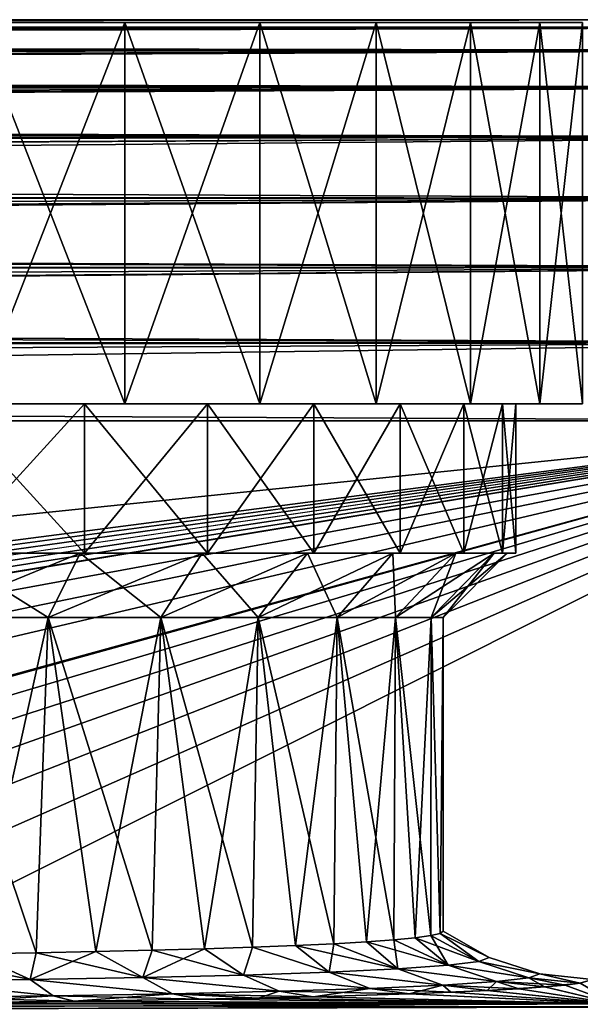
# Model space of a CAD drawing. Header units: metres. Extents: x -105 to 105, y -117 to 62.
# Tile 372 of 382: x 79 to 86, y 11 to 23. Entities that reach past the tile are written whole.
import ezdxf

# ---------------------------------------------------------------- set-up
doc = ezdxf.new("R2010")
doc.units = ezdxf.units.M
doc.layers.add('solid_509432_AD150_SW0001', color=7, linetype='CONTINUOUS')
doc.layers.add('solid_509432_AD150_SW0001_01', color=7, linetype='CONTINUOUS')

msp = doc.modelspace()

# ---------------------------------------------------------------- linework, layer by layer
at = {"layer": 'solid_509432_AD150_SW0001'}
for points in [[(0, 22.990625, 12.796716), (90, 23, 12.5), (-90, 23, 12.5)], [(90, 22.909691, -12.516925), (-90, 22.909691, -12.516925), (-90, 23, -11.6)], [(90, 22.642233, -13.398612), (-90, 22.642233, -13.398612), (-90, 22.909691, -12.516925)], [(90, 22.909691, -12.516925), (90, 22.642233, -13.398612), (-90, 22.909691, -12.516925)], [(90, 22.207907, -14.21118), (-90, 22.207907, -14.21118), (-90, 22.642233, -13.398612)], [(90, 22.642233, -13.398612), (90, 22.207907, -14.21118), (-90, 22.642233, -13.398612)], [(90, 21.623402, -14.923402), (-90, 21.623402, -14.923402), (-90, 22.207907, -14.21118)], [(90, 22.207907, -14.21118), (90, 21.623402, -14.923402), (-90, 22.207907, -14.21118)], [(90, 20.91118, -15.507907), (-90, 20.91118, -15.507907), (-90, 21.623402, -14.923402)], [(90, 21.623402, -14.923402), (90, 20.91118, -15.507907), (-90, 21.623402, -14.923402)], [(90, 20.098612, -15.942234), (-90, 20.098612, -15.942234), (-90, 20.91118, -15.507907)], [(90, 20.91118, -15.507907), (90, 20.098612, -15.942234), (-90, 20.91118, -15.507907)], [(90, 19.216925, -16.20969), (-90, 19.216925, -16.20969), (-90, 20.098612, -15.942234)], [(90, 20.098612, -15.942234), (90, 19.216925, -16.20969), (-90, 20.098612, -15.942234)], [(-90, 19.216925, -16.20969), (90, 18.299999, -16.299999), (-90, 18.299999, -16.299999)], [(90, 19.216925, -16.20969), (90, 18.299999, -16.299999), (-90, 19.216925, -16.20969)], [(90, 18.299999, -16.299999), (-53, -0.25, -16.299999), (-90, -0.25, -16.299999)], [(-90, 18.299999, -16.299999), (90, 18.299999, -16.299999), (-90, -0.25, -16.299999)]]:
    msp.add_3dface(points, dxfattribs=at)
at = {"layer": 'solid_509432_AD150_SW0001_01'}
for points in [[(-90, 23, -11.6), (-90, 23, 12.5), (90, 23, 12.5)], [(90, 23, -11.6), (-90, 23, -11.6), (90, 23, 12.5)], [(90, 22.909691, -12.516925), (-90, 23, -11.6), (90, 23, -11.6)], [(0, 22.990625, 12.796716), (0.13002, 22.99032, 12.801499), (90, 23, 12.5)], [(0.13002, 22.99032, 12.801499), (0.289916, 22.989178, 12.818772), (90, 23, 12.5)], [(0.289916, 22.989178, 12.818772), (0.481288, 22.986887, 12.850855), (90, 23, 12.5)], [(0.481288, 22.986887, 12.850855), (0.70569, 22.983196, 12.897084), (90, 23, 12.5)], [(0.70569, 22.983196, 12.897084), (0.965836, 22.977781, 12.956465), (90, 23, 12.5)], [(0.965836, 22.977781, 12.956465), (1.265495, 22.970182, 13.028585), (90, 23, 12.5)], [(1.265495, 22.970182, 13.028585), (1.609675, 22.959747, 13.113807), (90, 23, 12.5)], [(1.609675, 22.959747, 13.113807), (2.004899, 22.94557, 13.213221), (90, 23, 12.5)], [(2.004899, 22.94557, 13.213221), (2.45913, 22.926409, 13.32846), (90, 23, 12.5)], [(2.45913, 22.926409, 13.32846), (90, 22.909691, 13.416924), (90, 23, 12.5)], [(78.779312, 22.965914, 10.833607), (80.524986, 22.965914, 10.019588), (78.779366, 18.5, 10.833587)], [(78.779312, 22.965914, -9.933607), (78.779366, 18.5, -9.933587), (80.524979, 18.5, -9.119594)], [(80.524986, 22.965914, -9.119587), (78.779312, 22.965914, -9.933607), (80.524979, 18.5, -9.119594)], [(78.779312, 22.965914, 10.833607), (78.779312, 22.965914, -9.933607), (80.524986, 22.965914, -9.119587)], [(78.779312, 22.965914, 10.833607), (80.524986, 22.965914, -9.119587), (80.524986, 22.965914, 10.019588)], [(80.524986, 22.965914, 10.019588), (80.524979, 18.5, 10.019593), (78.779366, 18.5, 10.833587)], [(82.102791, 22.965914, 8.9148), (82.102844, 18.5, 8.914757), (80.524979, 18.5, 10.019593)], [(80.524986, 22.965914, 10.019588), (82.102791, 22.965914, 8.9148), (80.524979, 18.5, 10.019593)], [(80.524986, 22.965914, -9.119587), (80.524979, 18.5, -9.119594), (82.102844, 18.5, -8.014757)], [(82.102791, 22.965914, -8.0148), (80.524986, 22.965914, -9.119587), (82.102844, 18.5, -8.014757)], [(80.524986, 22.965914, 10.019588), (80.524986, 22.965914, -9.119587), (82.102791, 22.965914, -8.0148)], [(80.524986, 22.965914, 10.019588), (82.102791, 22.965914, -8.0148), (82.102791, 22.965914, 8.9148)], [(82.102791, 22.965914, 8.9148), (83.464783, 22.965914, 7.552813), (82.102844, 18.5, 8.914757)], [(82.102791, 22.965914, -8.0148), (82.102844, 18.5, -8.014757), (83.46476, 18.5, -6.652842)], [(83.464783, 22.965914, -6.652813), (82.102791, 22.965914, -8.0148), (83.46476, 18.5, -6.652842)], [(82.102791, 22.965914, 8.9148), (82.102791, 22.965914, -8.0148), (83.464783, 22.965914, -6.652813)], [(82.102791, 22.965914, 8.9148), (83.464783, 22.965914, -6.652813), (83.464783, 22.965914, 7.552813)], [(83.464783, 22.965914, 7.552813), (83.46476, 18.5, 7.552842), (82.102844, 18.5, 8.914757)], [(84.569572, 22.965914, 5.975009), (84.569595, 18.5, 5.974976), (83.46476, 18.5, 7.552842)], [(83.464783, 22.965914, 7.552813), (84.569572, 22.965914, 5.975009), (83.46476, 18.5, 7.552842)], [(83.464783, 22.965914, -6.652813), (83.46476, 18.5, -6.652842), (84.569595, 18.5, -5.074976)], [(84.569572, 22.965914, -5.075009), (83.464783, 22.965914, -6.652813), (84.569595, 18.5, -5.074976)], [(83.464783, 22.965914, 7.552813), (83.464783, 22.965914, -6.652813), (84.569572, 22.965914, -5.075009)], [(83.464783, 22.965914, 7.552813), (84.569572, 22.965914, -5.075009), (84.569572, 22.965914, 5.975009)], [(84.569572, 22.965914, 5.975009), (85.383598, 22.965914, 4.22933), (84.569595, 18.5, 5.974976)], [(84.569572, 22.965914, -5.075009), (84.569595, 18.5, -5.074976), (85.383583, 18.5, -3.329367)], [(85.383598, 22.965914, -3.329329), (84.569572, 22.965914, -5.075009), (85.383583, 18.5, -3.329367)], [(84.569572, 22.965914, 5.975009), (84.569572, 22.965914, -5.075009), (85.383598, 22.965914, -3.329329)], [(84.569572, 22.965914, 5.975009), (85.383598, 22.965914, -3.329329), (85.383598, 22.965914, 4.22933)], [(85.383598, 22.965914, 4.22933), (85.383583, 18.5, 4.229367), (84.569595, 18.5, 5.974976)], [(85.882126, 22.965914, 2.368816), (85.882126, 18.5, 2.368811), (85.383583, 18.5, 4.229367)], [(85.383598, 22.965914, 4.22933), (85.882126, 22.965914, 2.368816), (85.383583, 18.5, 4.229367)], [(85.383598, 22.965914, -3.329329), (85.383583, 18.5, -3.329367), (85.882126, 18.5, -1.468811)], [(85.882126, 22.965914, -1.468816), (85.383598, 22.965914, -3.329329), (85.882126, 18.5, -1.468811)], [(85.383598, 22.965914, 4.22933), (85.383598, 22.965914, -3.329329), (85.882126, 22.965914, -1.468816)], [(85.383598, 22.965914, 4.22933), (85.882126, 22.965914, -1.468816), (85.882126, 22.965914, 2.368816)], [(2.45913, 22.926409, 13.32846), (2.933098, 22.903156, 13.449183), (90, 22.909691, 13.416924)], [(2.933098, 22.903156, 13.449183), (2.982343, 22.900551, 13.461739), (90, 22.909691, 13.416924)], [(2.982343, 22.900551, 13.461739), (3.58682, 22.865618, 13.615853), (90, 22.909691, 13.416924)], [(3.58682, 22.865618, 13.615853), (4.287223, 22.818329, 13.794104), (90, 22.909691, 13.416924)], [(4.287223, 22.818329, 13.794104), (5.102119, 22.754019, 14.00057), (90, 22.909691, 13.416924)], [(5.102119, 22.754019, 14.00057), (5.882872, 22.682909, 14.197086), (90, 22.909691, 13.416924)], [(5.882872, 22.682909, 14.197086), (6.055223, 22.665947, 14.240258), (90, 22.909691, 13.416924)], [(6.055223, 22.665947, 14.240258), (90, 22.642233, 14.298613), (90, 22.909691, 13.416924)], [(6.055223, 22.665947, 14.240258), (7.176319, 22.544279, 14.518932), (90, 22.642233, 14.298613)], [(7.176319, 22.544279, 14.518932), (8.505664, 22.374002, 14.84361), (90, 22.642233, 14.298613)], [(8.505664, 22.374002, 14.84361), (8.799271, 22.33247, 14.91437), (90, 22.642233, 14.298613)], [(8.799271, 22.33247, 14.91437), (9.265361, 22.263613, 15.025821), (90, 22.642233, 14.298613)], [(9.265361, 22.263613, 15.025821), (90, 22.207907, 15.11118), (90, 22.642233, 14.298613)], [(9.265361, 22.263613, 15.025821), (10.099681, 22.131067, 15.222669), (90, 22.207907, 15.11118)], [(10.099681, 22.131067, 15.222669), (11.019539, 21.970787, 15.435187), (90, 22.207907, 15.11118)], [(11.019539, 21.970787, 15.435187), (11.656815, 21.85091, 15.579129), (90, 22.207907, 15.11118)], [(11.656815, 21.85091, 15.579129), (12.038852, 21.775261, 15.664263), (90, 22.207907, 15.11118)], [(12.038852, 21.775261, 15.664263), (90, 21.623402, 15.823401), (90, 22.207907, 15.11118)], [(12.038852, 21.775261, 15.664263), (13.183125, 21.532173, 15.912191), (90, 21.623402, 15.823401)], [(13.183125, 21.532173, 15.912191), (14.366983, 21.252684, 16.156729), (90, 21.623402, 15.823401)], [(14.366983, 21.252684, 16.156729), (14.478982, 21.224751, 16.179108), (90, 21.623402, 15.823401)], [(14.478982, 21.224751, 16.179108), (15.496482, 20.958088, 16.376154), (90, 21.623402, 15.823401)], [(15.496482, 20.958088, 16.376154), (90, 20.91118, 16.407907), (90, 21.623402, 15.823401)], [(15.496482, 20.958088, 16.376154), (16.545088, 20.658012, 16.565683), (90, 20.91118, 16.407907)], [(16.545088, 20.658012, 16.565683), (17.224415, 20.448999, 16.679928), (90, 20.91118, 16.407907)], [(17.224415, 20.448999, 16.679928), (17.521605, 20.353809, 16.727512), (90, 20.91118, 16.407907)], [(17.521605, 20.353809, 16.727512), (90, 20.098612, 16.842234), (90, 20.91118, 16.407907)], [(17.521605, 20.353809, 16.727512), (18.426655, 20.048744, 16.862556), (90, 20.098612, 16.842234)], [(18.426655, 20.048744, 16.862556), (19.264454, 19.744858, 16.972403), (90, 20.098612, 16.842234)], [(19.264454, 19.744858, 16.972403), (19.913662, 19.494061, 17.045792), (90, 20.098612, 16.842234)], [(19.913662, 19.494061, 17.045792), (20.038525, 19.44417, 17.058605), (90, 20.098612, 16.842234)], [(20.038525, 19.44417, 17.058605), (90, 19.216925, 17.109692), (90, 20.098612, 16.842234)], [(20.038525, 19.44417, 17.058605), (20.752892, 19.148195, 17.122831), (90, 19.216925, 17.109692)], [(20.752892, 19.148195, 17.122831), (21.411236, 18.85832, 17.166719), (90, 19.216925, 17.109692)], [(21.411236, 18.85832, 17.166719), (22.576691, 18.299999, 17.200001), (90, 19.216925, 17.109692)], [(22.576691, 18.299999, 17.200001), (90, 18.299999, 17.200001), (90, 19.216925, 17.109692)], [(80.049942, 18.5, 9.196886), (78.454414, 18.5, 9.940891), (78.779366, 18.5, 10.833587)], [(78.454414, 18.5, -9.040891), (80.049942, 18.5, -8.296886), (78.779366, 18.5, -9.933587)], [(78.454414, 16.75, 9.940891), (78.454414, 18.5, 9.940891), (80.049942, 18.5, 9.196886)], [(80.049942, 16.75, 9.196886), (78.454414, 16.75, 9.940891), (80.049942, 18.5, 9.196886)], [(80.049942, 16.75, -8.296886), (80.049942, 18.5, -8.296886), (78.454414, 18.5, -9.040891)], [(78.454414, 16.75, -9.040891), (80.049942, 16.75, -8.296886), (78.454414, 18.5, -9.040891)], [(80.049942, 18.5, 9.196886), (78.779366, 18.5, 10.833587), (80.524979, 18.5, 10.019593)], [(80.049942, 18.5, -8.296886), (80.524979, 18.5, -9.119594), (78.779366, 18.5, -9.933587)], [(81.492195, 18.5, 8.187016), (80.049942, 18.5, 9.196886), (80.524979, 18.5, 10.019593)], [(80.049942, 18.5, -8.296886), (81.492195, 18.5, -7.287016), (80.524979, 18.5, -9.119594)], [(80.049942, 16.75, 9.196886), (80.049942, 18.5, 9.196886), (81.492195, 18.5, 8.187016)], [(81.492195, 16.75, 8.187016), (80.049942, 16.75, 9.196886), (81.492195, 18.5, 8.187016)], [(81.492195, 16.75, -7.287016), (81.492195, 18.5, -7.287016), (80.049942, 18.5, -8.296886)], [(80.049942, 16.75, -8.296886), (81.492195, 16.75, -7.287016), (80.049942, 18.5, -8.296886)], [(81.492195, 18.5, 8.187016), (80.524979, 18.5, 10.019593), (82.102844, 18.5, 8.914757)], [(81.492195, 18.5, -7.287016), (82.102844, 18.5, -8.014757), (80.524979, 18.5, -9.119594)], [(82.737015, 18.5, 6.942194), (81.492195, 18.5, 8.187016), (82.102844, 18.5, 8.914757)], [(81.492195, 18.5, -7.287016), (82.737015, 18.5, -6.042194), (82.102844, 18.5, -8.014757)], [(81.492195, 16.75, 8.187016), (81.492195, 18.5, 8.187016), (82.737015, 18.5, 6.942194)], [(82.737015, 16.75, 6.942194), (81.492195, 16.75, 8.187016), (82.737015, 18.5, 6.942194)], [(82.737015, 16.75, -6.042194), (82.737015, 18.5, -6.042194), (81.492195, 18.5, -7.287016)], [(81.492195, 16.75, -7.287016), (82.737015, 16.75, -6.042194), (81.492195, 18.5, -7.287016)], [(82.737015, 18.5, 6.942194), (82.102844, 18.5, 8.914757), (83.46476, 18.5, 7.552842)], [(82.737015, 18.5, -6.042194), (83.46476, 18.5, -6.652842), (82.102844, 18.5, -8.014757)], [(83.746887, 18.5, 5.499944), (82.737015, 18.5, 6.942194), (83.46476, 18.5, 7.552842)], [(82.737015, 18.5, -6.042194), (83.746887, 18.5, -4.599944), (83.46476, 18.5, -6.652842)], [(82.737015, 16.75, 6.942194), (82.737015, 18.5, 6.942194), (83.746887, 18.5, 5.499944)], [(83.746887, 16.75, 5.499944), (82.737015, 16.75, 6.942194), (83.746887, 18.5, 5.499944)], [(83.746887, 16.75, -4.599944), (83.746887, 18.5, -4.599944), (82.737015, 18.5, -6.042194)], [(82.737015, 16.75, -6.042194), (83.746887, 16.75, -4.599944), (82.737015, 18.5, -6.042194)], [(83.746887, 18.5, 5.499944), (83.46476, 18.5, 7.552842), (84.569595, 18.5, 5.974976)], [(84.490891, 18.5, -3.004417), (84.569595, 18.5, -5.074976), (83.46476, 18.5, -6.652842)], [(83.746887, 18.5, -4.599944), (84.490891, 18.5, -3.004417), (83.46476, 18.5, -6.652842)], [(84.490891, 18.5, 3.904417), (83.746887, 18.5, 5.499944), (84.569595, 18.5, 5.974976)], [(83.746887, 16.75, 5.499944), (83.746887, 18.5, 5.499944), (84.490891, 18.5, 3.904417)], [(84.490891, 16.75, 3.904417), (83.746887, 16.75, 5.499944), (84.490891, 18.5, 3.904417)], [(84.490891, 16.75, -3.004417), (84.490891, 18.5, -3.004417), (83.746887, 18.5, -4.599944)], [(83.746887, 16.75, -4.599944), (84.490891, 16.75, -3.004417), (83.746887, 18.5, -4.599944)], [(84.946556, 18.5, 2.203855), (84.490891, 18.5, 3.904417), (84.569595, 18.5, 5.974976)], [(84.490891, 18.5, -3.004417), (84.946556, 18.5, -1.303855), (84.569595, 18.5, -5.074976)], [(84.490891, 16.75, 3.904417), (84.490891, 18.5, 3.904417), (84.946556, 18.5, 2.203855)], [(84.946556, 16.75, 2.203855), (84.490891, 16.75, 3.904417), (84.946556, 18.5, 2.203855)], [(84.946556, 16.75, -1.303855), (84.946556, 18.5, -1.303855), (84.490891, 18.5, -3.004417)], [(84.490891, 16.75, -3.004417), (84.946556, 16.75, -1.303855), (84.490891, 18.5, -3.004417)], [(84.946556, 18.5, 2.203855), (84.569595, 18.5, 5.974976), (85.383583, 18.5, 4.229367)], [(84.946556, 18.5, -1.303855), (85.383583, 18.5, -3.329367), (84.569595, 18.5, -5.074976)], [(85.099998, 18.5, 0.45), (84.946556, 18.5, 2.203855), (85.383583, 18.5, 4.229367)], [(84.946556, 18.5, -1.303855), (85.099998, 18.5, 0.45), (85.383583, 18.5, -3.329367)], [(84.946556, 16.75, 2.203855), (84.946556, 18.5, 2.203855), (85.099998, 18.5, 0.45)], [(85.099998, 16.75, 0.45), (85.099998, 18.5, 0.45), (84.946556, 18.5, -1.303855)], [(85.099998, 16.75, 0.45), (84.946556, 16.75, 2.203855), (85.099998, 18.5, 0.45)], [(84.946556, 16.75, -1.303855), (85.099998, 16.75, 0.45), (84.946556, 18.5, -1.303855)], [(85.099998, 18.5, 0.45), (85.383583, 18.5, 4.229367), (85.383583, 18.5, -3.329367)], [(85.383583, 18.5, -3.329367), (85.383583, 18.5, 4.229367), (85.882126, 18.5, 2.368811)], [(85.383583, 18.5, -3.329367), (85.882126, 18.5, 2.368811), (85.882126, 18.5, -1.468811)], [(-47.909828, -0.25, -16.299999), (-53, -0.25, -16.299999), (90, 18.299999, -16.299999)], [(-42.814568, -0.25, -16.299999), (-47.909828, -0.25, -16.299999), (90, 18.299999, -16.299999)], [(-37.719303, -0.25, -16.299999), (-42.814568, -0.25, -16.299999), (90, 18.299999, -16.299999)], [(-32.624043, -0.25, -16.299999), (-37.719303, -0.25, -16.299999), (90, 18.299999, -16.299999)], [(-27.549141, -0.25, -16.299999), (-32.624043, -0.25, -16.299999), (90, 18.299999, -16.299999)], [(-23, -0.25, -16.299999), (-27.549141, -0.25, -16.299999), (90, 18.299999, -16.299999)], [(-22.841265, -0.250993, -16.299999), (-23, -0.25, -16.299999), (90, 18.299999, -16.299999)], [(-22.698387, -0.251749, -16.299999), (-22.841265, -0.250993, -16.299999), (90, 18.299999, -16.299999)], [(-10.890583, -0.25, -16.299999), (-22.698387, -0.251749, -16.299999), (90, 18.299999, -16.299999)], [(0, -0.25, -16.299999), (-10.890583, -0.25, -16.299999), (90, 18.299999, -16.299999)], [(10.890579, -0.25, -16.299999), (0, -0.25, -16.299999), (90, 18.299999, -16.299999)], [(22.698387, -0.251749, -16.299999), (10.890579, -0.25, -16.299999), (90, 18.299999, -16.299999)], [(90, -0.25, 17.200001), (22.576691, 18.299999, 17.200001), (53, -0.25, 17.200001)], [(90, -0.25, 17.200001), (90, 18.299999, 17.200001), (22.576691, 18.299999, 17.200001)], [(22.841265, -0.250993, -16.299999), (22.698387, -0.251749, -16.299999), (90, 18.299999, -16.299999)], [(23, -0.25, -16.299999), (22.841265, -0.250993, -16.299999), (90, 18.299999, -16.299999)], [(27.549141, -0.25, -16.299999), (23, -0.25, -16.299999), (90, 18.299999, -16.299999)], [(32.624043, -0.25, -16.299999), (27.549141, -0.25, -16.299999), (90, 18.299999, -16.299999)], [(37.719303, -0.25, -16.299999), (32.624043, -0.25, -16.299999), (90, 18.299999, -16.299999)], [(42.814568, -0.25, -16.299999), (37.719303, -0.25, -16.299999), (90, 18.299999, -16.299999)], [(47.909828, -0.25, -16.299999), (42.814568, -0.25, -16.299999), (90, 18.299999, -16.299999)], [(53, -0.25, -16.299999), (47.909828, -0.25, -16.299999), (90, 18.299999, -16.299999)], [(90, -0.25, -16.299999), (53, -0.25, -16.299999), (90, 18.299999, -16.299999)], [(78.163681, 16, 9.142158), (78.420197, 16.75, 9.84693), (80.000008, 16.75, 9.110249)], [(78.163681, 16, 9.142158), (80.000008, 16.75, 9.110249), (79.625023, 16, 8.460722)], [(79.625023, 16, -7.560722), (78.420197, 16.75, -8.94693), (78.163681, 16, -8.242157)], [(78.420197, 16.75, 9.84693), (78.454414, 16.75, 9.940891), (80.049942, 16.75, 9.196886)], [(80.000008, 16.75, 9.110249), (78.420197, 16.75, 9.84693), (80.049942, 16.75, 9.196886)], [(78.420197, 16.75, -8.94693), (80.049942, 16.75, -8.296886), (78.454414, 16.75, -9.040891)], [(78.420197, 16.75, -8.94693), (80.000008, 16.75, -8.210249), (80.049942, 16.75, -8.296886)], [(79.625023, 16, -7.560722), (80.000008, 16.75, -8.210249), (78.420197, 16.75, -8.94693)], [(79.625023, 16, 8.460722), (80.000008, 16.75, 9.110249), (81.427826, 16.75, 8.110487)], [(79.625023, 16, 8.460722), (81.427826, 16.75, 8.110487), (80.945747, 16, 7.535941)], [(80.945747, 16, -6.635941), (80.000008, 16.75, -8.210249), (79.625023, 16, -7.560722)], [(80.000008, 16.75, 9.110249), (80.049942, 16.75, 9.196886), (81.492195, 16.75, 8.187016)], [(81.427826, 16.75, 8.110487), (80.000008, 16.75, 9.110249), (81.492195, 16.75, 8.187016)], [(80.000008, 16.75, -8.210249), (81.492195, 16.75, -7.287016), (80.049942, 16.75, -8.296886)], [(80.000008, 16.75, -8.210249), (81.427826, 16.75, -7.210487), (81.492195, 16.75, -7.287016)], [(80.945747, 16, -6.635941), (81.427826, 16.75, -7.210487), (80.000008, 16.75, -8.210249)], [(80.945747, 16, 7.535941), (81.427826, 16.75, 8.110487), (82.660484, 16.75, 6.877824)], [(80.945747, 16, 7.535941), (82.660484, 16.75, 6.877824), (82.08593, 16, 6.395765)], [(82.08593, 16, -5.495766), (81.427826, 16.75, -7.210487), (80.945747, 16, -6.635941)], [(81.427826, 16.75, 8.110487), (81.492195, 16.75, 8.187016), (82.737015, 16.75, 6.942194)], [(82.660484, 16.75, 6.877824), (81.427826, 16.75, 8.110487), (82.737015, 16.75, 6.942194)], [(81.427826, 16.75, -7.210487), (82.737015, 16.75, -6.042194), (81.492195, 16.75, -7.287016)], [(81.427826, 16.75, -7.210487), (82.660484, 16.75, -5.977825), (82.737015, 16.75, -6.042194)], [(82.08593, 16, -5.495766), (82.660484, 16.75, -5.977825), (81.427826, 16.75, -7.210487)], [(82.08593, 16, 6.395765), (82.660484, 16.75, 6.877824), (83.660248, 16.75, 5.450007)], [(82.08593, 16, 6.395765), (83.660248, 16.75, 5.450007), (83.010719, 16, 5.07503)], [(83.010719, 16, -4.17503), (82.660484, 16.75, -5.977825), (82.08593, 16, -5.495766)], [(82.660484, 16.75, 6.877824), (82.737015, 16.75, 6.942194), (83.746887, 16.75, 5.499944)], [(83.660248, 16.75, 5.450007), (82.660484, 16.75, 6.877824), (83.746887, 16.75, 5.499944)], [(82.660484, 16.75, -5.977825), (83.746887, 16.75, -4.599944), (82.737015, 16.75, -6.042194)], [(82.660484, 16.75, -5.977825), (83.660248, 16.75, -4.550007), (83.746887, 16.75, -4.599944)], [(83.010719, 16, -4.17503), (83.660248, 16.75, -4.550007), (82.660484, 16.75, -5.977825)], [(83.010719, 16, 5.07503), (83.660248, 16.75, 5.450007), (84.396927, 16.75, 3.870194)], [(83.010719, 16, 5.07503), (84.396927, 16.75, 3.870194), (83.692169, 16, 3.613644)], [(83.692169, 16, -2.713645), (83.660248, 16.75, -4.550007), (83.010719, 16, -4.17503)], [(83.660248, 16.75, 5.450007), (83.746887, 16.75, 5.499944), (84.490891, 16.75, 3.904417)], [(84.396927, 16.75, 3.870194), (83.660248, 16.75, 5.450007), (84.490891, 16.75, 3.904417)], [(83.660248, 16.75, -4.550007), (84.490891, 16.75, -3.004417), (83.746887, 16.75, -4.599944)], [(83.660248, 16.75, -4.550007), (84.396927, 16.75, -2.970194), (84.490891, 16.75, -3.004417)], [(83.692169, 16, -2.713645), (84.396927, 16.75, -2.970194), (83.660248, 16.75, -4.550007)], [(83.692169, 16, 3.613644), (84.396927, 16.75, 3.870194), (84.848068, 16.75, 2.186522)], [(83.692169, 16, 3.613644), (84.848068, 16.75, 2.186522), (84.109474, 16, 2.056247)], [(84.109474, 16, -1.156247), (84.396927, 16.75, -2.970194), (83.692169, 16, -2.713645)], [(84.109474, 16, 2.056247), (84.848068, 16.75, 2.186522), (85, 16.75, 0.45)], [(84.109474, 16, 2.056247), (85, 16.75, 0.45), (84.25, 16, 0.45)], [(84.109474, 16, -1.156247), (84.848068, 16.75, -1.286522), (84.396927, 16.75, -2.970194)], [(84.25, 16, 0.45), (84.848068, 16.75, -1.286522), (84.109474, 16, -1.156247)], [(84.25, 16, 0.45), (85, 16.75, 0.45), (84.848068, 16.75, -1.286522)], [(84.396927, 16.75, 3.870194), (84.490891, 16.75, 3.904417), (84.946556, 16.75, 2.203855)], [(84.848068, 16.75, 2.186522), (84.396927, 16.75, 3.870194), (84.946556, 16.75, 2.203855)], [(84.396927, 16.75, -2.970194), (84.946556, 16.75, -1.303855), (84.490891, 16.75, -3.004417)], [(84.396927, 16.75, -2.970194), (84.848068, 16.75, -1.286522), (84.946556, 16.75, -1.303855)], [(84.848068, 16.75, 2.186522), (84.946556, 16.75, 2.203855), (85.099998, 16.75, 0.45)], [(85, 16.75, 0.45), (84.848068, 16.75, 2.186522), (85.099998, 16.75, 0.45)], [(84.848068, 16.75, -1.286522), (85, 16.75, 0.45), (84.946556, 16.75, -1.303855)], [(85, 16.75, 0.45), (85.099998, 16.75, 0.45), (84.946556, 16.75, -1.303855)], [(78.163681, 16, -8.242157), (78.751762, 12.060446, -8.004987), (79.485825, 12.071755, -7.639493)], [(79.625023, 16, -7.560722), (78.163681, 16, -8.242157), (79.485825, 12.071755, -7.639493)], [(78.163681, 16, 9.142158), (79.625023, 16, 8.460722), (78.751747, 12.060447, 8.904993)], [(79.625023, 16, 8.460722), (79.485802, 12.071755, 8.539503), (78.751747, 12.060447, 8.904993)], [(79.625023, 16, 8.460722), (80.184639, 12.085036, 8.11042), (79.485802, 12.071755, 8.539503)], [(79.625023, 16, -7.560722), (79.485825, 12.071755, -7.639493), (80.184662, 12.085035, -7.210406)], [(79.625023, 16, -7.560722), (80.184662, 12.085035, -7.210406), (80.842781, 12.100179, -6.721084)], [(80.945747, 16, -6.635941), (79.625023, 16, -7.560722), (80.842781, 12.100179, -6.721084)], [(79.625023, 16, 8.460722), (80.945747, 16, 7.535941), (80.184639, 12.085036, 8.11042)], [(80.945747, 16, 7.535941), (80.842758, 12.10018, 7.621102), (80.184639, 12.085036, 8.11042)], [(80.945747, 16, 7.535941), (81.454987, 12.117095, 7.075379), (80.842758, 12.10018, 7.621102)], [(80.945747, 16, -6.635941), (80.842781, 12.100179, -6.721084), (81.455009, 12.117095, -6.175356)], [(80.945747, 16, -6.635941), (81.455009, 12.117095, -6.175356), (82.016525, 12.135623, -5.577507)], [(82.08593, 16, -5.495766), (80.945747, 16, -6.635941), (82.016525, 12.135623, -5.577507)], [(80.945747, 16, 7.535941), (82.08593, 16, 6.395765), (81.454987, 12.117095, 7.075379)], [(82.08593, 16, 6.395765), (82.016502, 12.135621, 6.477536), (81.454987, 12.117095, 7.075379)], [(82.08593, 16, 6.395765), (82.522881, 12.155629, 5.832266), (82.016502, 12.135621, 6.477536)], [(82.08593, 16, -5.495766), (82.016525, 12.135623, -5.577507), (82.522903, 12.155631, -4.93223)], [(82.08593, 16, -5.495766), (82.522903, 12.155631, -4.93223), (82.970154, 12.176967, -4.24459)], [(83.010719, 16, -4.17503), (82.08593, 16, -5.495766), (82.970154, 12.176967, -4.24459)], [(82.08593, 16, 6.395765), (83.010719, 16, 5.07503), (82.522881, 12.155629, 5.832266)], [(83.010719, 16, 5.07503), (82.970123, 12.176965, 5.144633), (82.522881, 12.155629, 5.832266)], [(83.010719, 16, 5.07503), (83.354706, 12.19945, 4.420062), (82.970123, 12.176965, 5.144633)], [(83.010719, 16, -4.17503), (82.970154, 12.176967, -4.24459), (83.354729, 12.19945, -3.520013)], [(83.010719, 16, -4.17503), (83.354729, 12.19945, -3.520013), (83.673607, 12.222931, -2.76419)], [(83.692169, 16, -2.713645), (83.010719, 16, -4.17503), (83.673607, 12.222931, -2.76419)], [(83.010719, 16, 5.07503), (83.692169, 16, 3.613644), (83.354706, 12.19945, 4.420062)], [(83.692169, 16, 3.613644), (83.673592, 12.222929, 3.664245), (83.354706, 12.19945, 4.420062)], [(83.692169, 16, 3.613644), (83.924263, 12.247194, 2.883119), (83.673592, 12.222929, 3.664245)], [(83.692169, 16, -2.713645), (83.673607, 12.222931, -2.76419), (83.924278, 12.247196, -1.983059)], [(83.692169, 16, -2.713645), (83.924278, 12.247196, -1.983059), (84.104759, 12.272082, -1.18276)], [(84.109474, 16, -1.156247), (83.692169, 16, -2.713645), (84.104759, 12.272082, -1.18276)], [(83.692169, 16, 3.613644), (84.109474, 16, 2.056247), (83.924263, 12.247194, 2.883119)], [(84.109474, 16, 2.056247), (84.104744, 12.272081, 2.082825), (83.924263, 12.247194, 2.883119)], [(84.109474, 16, 2.056247), (84.213615, 12.297379, 1.269667), (84.104744, 12.272081, 2.082825)], [(84.109474, 16, -1.156247), (84.104759, 12.272082, -1.18276), (84.213615, 12.297381, -0.369597)], [(84.25, 16, 0.45), (84.109474, 16, -1.156247), (84.213615, 12.297381, -0.369597)], [(84.109474, 16, 2.056247), (84.25, 16, 0.45), (84.213615, 12.297379, 1.269667)], [(84.25, 16, 0.45), (84.213615, 12.297381, -0.369597), (84.25, 12.322891, 0.450037)], [(84.25, 16, 0.45), (84.25, 12.322891, 0.450037), (84.213615, 12.297379, 1.269667)], [(83.673592, 12.222929, 3.664245), (83.924263, 12.247194, 2.883119), (84.310204, 11.925556, 3.476351)], [(83.924278, 12.247196, -1.983059), (83.673607, 12.222931, -2.76419), (84.310158, 11.925545, -2.576547)], [(83.924263, 12.247194, 2.883119), (84.104744, 12.272081, 2.082825), (84.310204, 11.925556, 3.476351)], [(84.104759, 12.272082, -1.18276), (83.924278, 12.247196, -1.983059), (84.669258, 11.969452, -1.081317)], [(83.924278, 12.247196, -1.983059), (84.310158, 11.925545, -2.576547), (84.669258, 11.969452, -1.081317)], [(84.104744, 12.272081, 2.082825), (84.213615, 12.297379, 1.269667), (84.669273, 11.969459, 1.981166)], [(84.104744, 12.272081, 2.082825), (84.669273, 11.969459, 1.981166), (84.310204, 11.925556, 3.476351)], [(84.213615, 12.297381, -0.369597), (84.104759, 12.272082, -1.18276), (84.669258, 11.969452, -1.081317)], [(84.213615, 12.297381, -0.369597), (84.789726, 12.014501, 0.449975), (84.25, 12.322891, 0.450037)], [(84.213615, 12.297379, 1.269667), (84.25, 12.322891, 0.450037), (84.789726, 12.014501, 0.449975)], [(84.213615, 12.297381, -0.369597), (84.669258, 11.969452, -1.081317), (84.789726, 12.014501, 0.449975)], [(84.213615, 12.297379, 1.269667), (84.789726, 12.014501, 0.449975), (84.669273, 11.969459, 1.981166)], [(81.454987, 12.117095, 7.075379), (81.911156, 11.811066, 7.383451), (80.735222, 11.781828, 8.383653)], [(80.842758, 12.10018, 7.621102), (81.454987, 12.117095, 7.075379), (80.735222, 11.781828, 8.383653)], [(81.455009, 12.117095, -6.175356), (80.842781, 12.100179, -6.721084), (81.910988, 11.81106, -6.483626)], [(81.454987, 12.117095, 7.075379), (82.016502, 12.135621, 6.477536), (81.911156, 11.811066, 7.383451)], [(82.016525, 12.135623, -5.577507), (81.455009, 12.117095, -6.175356), (81.910988, 11.81106, -6.483626)], [(82.016525, 12.135623, -5.577507), (81.910988, 11.81106, -6.483626), (82.91436, 11.845369, -5.311953)], [(82.016502, 12.135621, 6.477536), (82.914482, 11.845379, 6.211769), (81.911156, 11.811066, 7.383451)], [(82.016502, 12.135621, 6.477536), (82.522881, 12.155629, 5.832266), (82.914482, 11.845379, 6.211769)], [(82.522903, 12.155631, -4.93223), (82.016525, 12.135623, -5.577507), (82.91436, 11.845369, -5.311953)], [(82.522881, 12.155629, 5.832266), (82.970123, 12.176965, 5.144633), (82.914482, 11.845379, 6.211769)], [(82.970154, 12.176967, -4.24459), (82.522903, 12.155631, -4.93223), (83.720528, 11.883857, -3.99859)], [(82.522903, 12.155631, -4.93223), (82.91436, 11.845369, -5.311953), (83.720528, 11.883857, -3.99859)], [(82.970123, 12.176965, 5.144633), (83.720634, 11.883863, 4.898383), (82.914482, 11.845379, 6.211769)], [(82.970123, 12.176965, 5.144633), (83.354706, 12.19945, 4.420062), (83.720634, 11.883863, 4.898383)], [(83.354729, 12.19945, -3.520013), (82.970154, 12.176967, -4.24459), (83.720528, 11.883857, -3.99859)], [(83.354706, 12.19945, 4.420062), (83.673592, 12.222929, 3.664245), (83.720634, 11.883863, 4.898383)], [(83.673607, 12.222931, -2.76419), (83.354729, 12.19945, -3.520013), (84.310158, 11.925545, -2.576547)], [(83.354729, 12.19945, -3.520013), (83.720528, 11.883857, -3.99859), (84.310158, 11.925545, -2.576547)], [(83.673592, 12.222929, 3.664245), (84.310204, 11.925556, 3.476351), (83.720634, 11.883863, 4.898383)], [(77.988235, 12.051176, -8.304026), (77.984428, 11.741263, -8.873417), (79.415367, 11.758331, -8.287275)], [(78.751747, 12.060447, 8.904993), (79.415817, 11.758334, 9.187057), (77.984642, 11.741283, 9.773313)], [(78.751762, 12.060446, -8.004987), (77.988235, 12.051176, -8.304026), (79.415367, 11.758331, -8.287275)], [(78.751747, 12.060447, 8.904993), (79.485802, 12.071755, 8.539503), (79.415817, 11.758334, 9.187057)], [(79.485825, 12.071755, -7.639493), (78.751762, 12.060446, -8.004987), (79.415367, 11.758331, -8.287275)], [(79.485825, 12.071755, -7.639493), (79.415367, 11.758331, -8.287275), (80.734886, 11.781825, -7.48389)], [(80.184639, 12.085036, 8.11042), (80.735222, 11.781828, 8.383653), (79.415817, 11.758334, 9.187057)], [(79.485802, 12.071755, 8.539503), (80.184639, 12.085036, 8.11042), (79.415817, 11.758334, 9.187057)], [(80.184662, 12.085035, -7.210406), (79.485825, 12.071755, -7.639493), (80.734886, 11.781825, -7.48389)], [(80.184639, 12.085036, 8.11042), (80.842758, 12.10018, 7.621102), (80.735222, 11.781828, 8.383653)], [(80.842781, 12.100179, -6.721084), (80.184662, 12.085035, -7.210406), (80.734886, 11.781825, -7.48389)], [(80.842781, 12.100179, -6.721084), (80.734886, 11.781825, -7.48389), (81.910988, 11.81106, -6.483626)], [(85.382042, 11.823877, 0.449915), (84.789726, 12.014501, 0.449975), (84.669258, 11.969452, -1.081317)], [(84.669273, 11.969459, 1.981166), (84.789726, 12.014501, 0.449975), (85.382042, 11.823877, 0.449915)], [(84.248199, 11.693226, -4.267654), (83.720528, 11.883857, -3.99859), (82.91436, 11.845369, -5.311953)], [(84.248344, 11.693233, 5.167366), (82.914482, 11.845379, 6.211769), (83.720634, 11.883863, 4.898383)], [(84.873474, 11.734918, -2.759603), (84.310158, 11.925545, -2.576547), (83.720528, 11.883857, -3.99859)], [(84.248199, 11.693226, -4.267654), (84.873474, 11.734918, -2.759603), (83.720528, 11.883857, -3.99859)], [(84.873558, 11.73493, 3.659309), (83.720634, 11.883863, 4.898383), (84.310204, 11.925556, 3.476351)], [(84.873558, 11.73493, 3.659309), (84.248344, 11.693233, 5.167366), (83.720634, 11.883863, 4.898383)], [(85.254288, 11.778828, -1.173956), (84.669258, 11.969452, -1.081317), (84.310158, 11.925545, -2.576547)], [(84.873474, 11.734918, -2.759603), (85.254288, 11.778828, -1.173956), (84.310158, 11.925545, -2.576547)], [(85.254318, 11.778834, 2.073693), (84.310204, 11.925556, 3.476351), (84.669273, 11.969459, 1.981166)], [(85.254318, 11.778834, 2.073693), (84.873558, 11.73493, 3.659309), (84.310204, 11.925556, 3.476351)], [(85.254288, 11.778828, -1.173956), (85.382042, 11.823877, 0.449915), (84.669258, 11.969452, -1.081317)], [(85.254318, 11.778834, 2.073693), (84.669273, 11.969459, 1.981166), (85.382042, 11.823877, 0.449915)], [(81.081978, 11.591172, -7.963836), (80.734886, 11.781825, -7.48389), (79.415367, 11.758331, -8.287275)], [(81.082367, 11.591174, 8.863563), (79.415817, 11.758334, 9.187057), (80.735222, 11.781828, 8.383653)], [(82.329224, 11.620414, -6.903037), (81.910988, 11.81106, -6.483626), (80.734886, 11.781825, -7.48389)], [(81.081978, 11.591172, -7.963836), (82.329224, 11.620414, -6.903037), (80.734886, 11.781825, -7.48389)], [(82.329445, 11.620419, 7.802815), (80.735222, 11.781828, 8.383653), (81.911156, 11.811066, 7.383451)], [(82.329445, 11.620419, 7.802815), (81.082367, 11.591174, 8.863563), (80.735222, 11.781828, 8.383653)], [(83.39328, 11.654732, -5.66047), (82.91436, 11.845369, -5.311953), (81.910988, 11.81106, -6.483626)], [(82.329224, 11.620414, -6.903037), (83.39328, 11.654732, -5.66047), (81.910988, 11.81106, -6.483626)], [(83.393448, 11.654741, 6.560222), (81.911156, 11.811066, 7.383451), (82.914482, 11.845379, 6.211769)], [(83.393448, 11.654741, 6.560222), (82.329445, 11.620419, 7.802815), (81.911156, 11.811066, 7.383451)], [(83.39328, 11.654732, -5.66047), (84.248199, 11.693226, -4.267654), (82.91436, 11.845369, -5.311953)], [(84.248344, 11.693233, 5.167366), (83.393448, 11.654741, 6.560222), (82.914482, 11.845379, 6.211769)], [(84.873474, 11.734918, -2.759603), (85.679817, 11.692635, -2.105889), (85.254288, 11.778828, -1.173956)], [(85.254318, 11.778834, 2.073693), (85.437538, 11.670691, 3.843848), (84.873558, 11.73493, 3.659309)], [(85.254288, 11.778828, -1.173956), (85.853752, 11.714808, -1.259135), (85.382042, 11.823877, 0.449915)], [(85.254288, 11.778828, -1.173956), (85.679817, 11.692635, -2.105889), (85.853752, 11.714808, -1.259135)], [(85.254318, 11.778834, 2.073693), (85.382042, 11.823877, 0.449915), (85.852165, 11.714555, 2.168777)], [(85.254318, 11.778834, 2.073693), (85.852165, 11.714555, 2.168777), (85.437538, 11.670691, 3.843848)], [(85.382042, 11.823877, 0.449915), (85.999924, 11.759563, 0.449963), (85.852165, 11.714555, 2.168777)], [(85.382042, 11.823877, 0.449915), (85.853752, 11.714808, -1.259135), (85.999924, 11.759563, 0.449963)], [(79.682632, 11.56767, -8.81585), (79.415367, 11.758331, -8.287275), (77.984428, 11.741263, -8.873417)], [(78.165108, 11.550599, -9.43748), (79.682632, 11.56767, -8.81585), (77.984428, 11.741263, -8.873417)], [(79.683128, 11.567671, 9.71561), (77.984642, 11.741283, 9.773313), (79.415817, 11.758334, 9.187057)], [(79.683128, 11.567671, 9.71561), (78.165344, 11.55062, 10.337366), (77.984642, 11.741283, 9.773313)], [(79.682632, 11.56767, -8.81585), (81.081978, 11.591172, -7.963836), (79.415367, 11.758331, -8.287275)], [(81.082367, 11.591174, 8.863563), (79.683128, 11.567671, 9.71561), (79.415817, 11.758334, 9.187057)], [(82.329224, 11.620414, -6.903037), (82.727974, 11.556635, -7.299506), (83.39328, 11.654732, -5.66047)], [(83.393448, 11.654741, 6.560222), (83.854126, 11.5907, 6.898609), (82.329445, 11.620419, 7.802815)], [(83.39328, 11.654732, -5.66047), (82.727974, 11.556635, -7.299506), (83.857605, 11.590824, -5.993884)], [(83.39328, 11.654732, -5.66047), (84.342186, 11.609553, -5.278652), (84.248199, 11.693226, -4.267654)], [(83.39328, 11.654732, -5.66047), (83.857605, 11.590824, -5.993884), (84.342186, 11.609553, -5.278652)], [(84.248344, 11.693233, 5.167366), (83.854126, 11.5907, 6.898609), (83.393448, 11.654741, 6.560222)], [(84.248344, 11.693233, 5.167366), (84.765915, 11.629062, 5.433657), (83.854126, 11.5907, 6.898609)], [(84.248199, 11.693226, -4.267654), (85.135948, 11.649716, -3.744856), (84.873474, 11.734918, -2.759603)], [(84.248199, 11.693226, -4.267654), (84.342186, 11.609553, -5.278652), (84.769135, 11.629225, -4.527421)], [(84.248199, 11.693226, -4.267654), (84.769135, 11.629225, -4.527421), (85.135948, 11.649716, -3.744856)], [(84.873558, 11.73493, 3.659309), (84.765915, 11.629062, 5.433657), (84.248344, 11.693233, 5.167366)], [(84.873558, 11.73493, 3.659309), (85.437538, 11.670691, 3.843848), (84.765915, 11.629062, 5.433657)], [(84.765915, 11.629062, 5.433657), (85.437538, 11.670691, 3.843848), (86.273148, 11.47339, 11.378531)], [(86.273148, 11.47339, -10.478531), (85.135948, 11.649716, -3.744856), (84.769135, 11.629225, -4.527421)], [(84.873474, 11.734918, -2.759603), (85.135948, 11.649716, -3.744856), (85.440063, 11.670891, -2.936261)], [(84.873474, 11.734918, -2.759603), (85.440063, 11.670891, -2.936261), (85.679817, 11.692635, -2.105889)], [(86.273148, 11.47339, -10.478531), (85.440063, 11.670891, -2.936261), (85.135948, 11.649716, -3.744856)], [(85.437538, 11.670691, 3.843848), (85.852165, 11.714555, 2.168777), (86.273148, 11.47339, 11.378531)], [(86.273148, 11.47339, -10.478531), (85.679817, 11.692635, -2.105889), (85.440063, 11.670891, -2.936261)], [(86.273148, 11.47339, -10.478531), (85.853752, 11.714808, -1.259135), (85.679817, 11.692635, -2.105889)], [(85.852165, 11.714555, 2.168777), (85.999924, 11.759563, 0.449963), (86.273148, 11.47339, 11.378531)], [(86.273148, 11.47339, -10.478531), (85.999924, 11.759563, 0.449963), (85.853752, 11.714808, -1.259135)], [(78.165108, 11.550599, -9.43748), (78.331139, 11.487103, -9.954836), (79.682632, 11.56767, -8.81585)], [(79.683128, 11.567671, 9.71561), (79.927513, 11.50409, 10.206097), (78.165344, 11.55062, 10.337366)], [(78.165344, 11.55062, 10.337366), (79.927513, 11.50409, 10.206097), (78.329834, 11.487093, 10.855213)], [(79.682632, 11.56767, -8.81585), (78.331139, 11.487103, -9.954836), (79.929779, 11.504121, -9.304949)], [(79.682632, 11.56767, -8.81585), (79.929779, 11.504121, -9.304949), (81.081978, 11.591172, -7.963836)], [(81.082367, 11.591174, 8.863563), (81.404457, 11.527431, 9.31475), (79.683128, 11.567671, 9.71561)], [(79.683128, 11.567671, 9.71561), (81.404457, 11.527431, 9.31475), (79.927513, 11.50409, 10.206097)], [(81.081978, 11.591172, -7.963836), (79.929779, 11.504121, -9.304949), (81.407417, 11.527487, -8.412616)], [(81.081978, 11.591172, -7.963836), (82.089622, 11.541385, -7.881904), (82.329224, 11.620414, -6.903037)], [(81.081978, 11.591172, -7.963836), (81.407417, 11.527487, -8.412616), (82.089622, 11.541385, -7.881904)], [(82.329445, 11.620419, 7.802815), (82.724495, 11.556545, 8.202942), (81.082367, 11.591174, 8.863563)], [(81.082367, 11.591174, 8.863563), (82.724495, 11.556545, 8.202942), (81.404457, 11.527431, 9.31475)], [(81.404457, 11.527431, 9.31475), (82.724495, 11.556545, 8.202942), (86.273148, 11.47339, 11.378531)], [(86.273148, 11.47339, -10.478531), (82.089622, 11.541385, -7.881904), (81.407417, 11.527487, -8.412616)], [(82.329224, 11.620414, -6.903037), (82.089622, 11.541385, -7.881904), (82.727974, 11.556635, -7.299506)], [(86.273148, 11.47339, -10.478531), (82.727974, 11.556635, -7.299506), (82.089622, 11.541385, -7.881904)], [(82.329445, 11.620419, 7.802815), (83.854126, 11.5907, 6.898609), (82.724495, 11.556545, 8.202942)], [(82.724495, 11.556545, 8.202942), (83.854126, 11.5907, 6.898609), (86.273148, 11.47339, 11.378531)], [(86.273148, 11.47339, -10.478531), (83.857605, 11.590824, -5.993884), (82.727974, 11.556635, -7.299506)], [(83.854126, 11.5907, 6.898609), (84.765915, 11.629062, 5.433657), (86.273148, 11.47339, 11.378531)], [(86.273148, 11.47339, -10.478531), (84.342186, 11.609553, -5.278652), (83.857605, 11.590824, -5.993884)], [(86.273148, 11.47339, -10.478531), (84.769135, 11.629225, -4.527421), (84.342186, 11.609553, -5.278652)], [(75.750015, 11.475056, 11.314898), (86.273148, 11.47339, 11.378531), (65.066238, 11.47339, 11.378531)], [(65.066238, 11.47339, -10.478531), (86.273148, 11.47339, -10.478531), (75.749985, 11.475056, -10.414899)], [(86.273148, 11.436927, 11.772796), (65.066238, 11.47339, 11.378531), (86.273148, 11.47339, 11.378531)], [(86.273148, 11.436927, 11.772796), (65.066238, 11.383486, 12.033021), (65.066238, 11.47339, 11.378531)], [(65.066238, 11.383487, -11.133018), (86.273148, 11.47339, -10.478531), (65.066238, 11.47339, -10.478531)], [(65.066238, 11.383487, -11.133018), (86.273148, 11.436172, -10.877507), (86.273148, 11.47339, -10.478531)], [(86.273148, 11.47339, -10.478531), (76.650002, 11.476833, -10.347015), (75.749985, 11.475056, -10.414899)], [(75.750015, 11.475056, 11.314898), (76.650002, 11.476833, 11.247015), (86.273148, 11.47339, 11.378531)], [(86.273148, 11.47339, -10.478531), (78.331139, 11.487103, -9.954836), (76.650002, 11.476833, -10.347015)], [(76.650002, 11.476833, 11.247015), (78.329834, 11.487093, 10.855213), (86.273148, 11.47339, 11.378531)], [(78.329834, 11.487093, 10.855213), (79.927513, 11.50409, 10.206097), (86.273148, 11.47339, 11.378531)], [(86.273148, 11.47339, -10.478531), (79.929779, 11.504121, -9.304949), (78.331139, 11.487103, -9.954836)], [(79.927513, 11.50409, 10.206097), (81.404457, 11.527431, 9.31475), (86.273148, 11.47339, 11.378531)], [(86.273148, 11.47339, -10.478531), (81.407417, 11.527487, -8.412616), (79.929779, 11.504121, -9.304949)]]:
    msp.add_3dface(points, dxfattribs=at)

doc.saveas('drawing.dxf')
